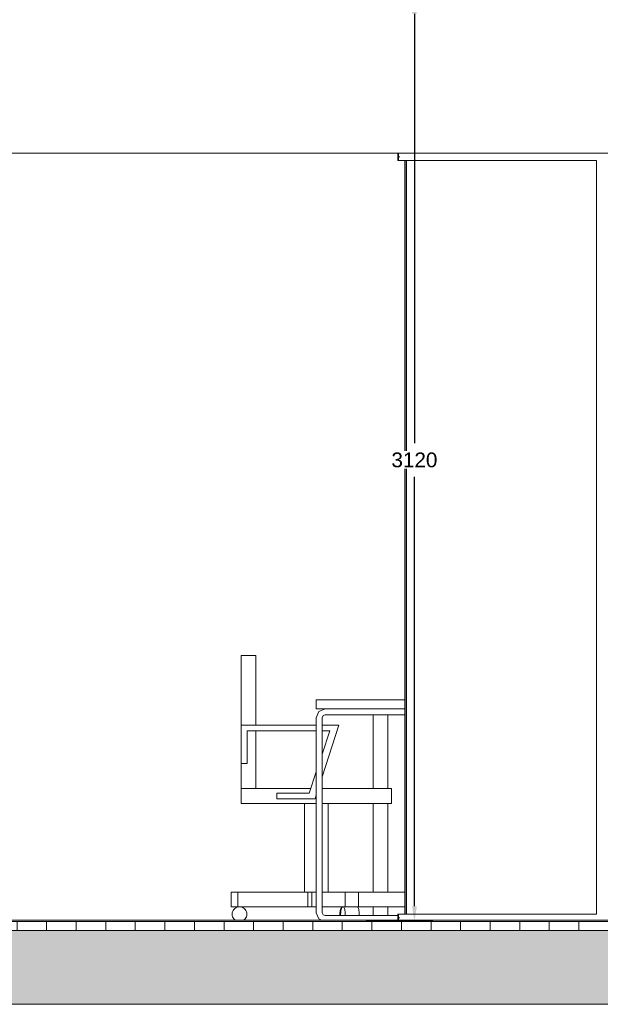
# Model space of a CAD drawing. Extents: x -156717 to 425753, y -51191 to 363295.
# Tile 491 of 502: x 320260 to 322223, y 204118 to 207450. Entities that reach past the tile are written whole.
import ezdxf

# ---------------------------------------------------------------- set-up
doc = ezdxf.new("R2010")
doc.units = 0
doc.header["$LTSCALE"] = 50
doc.linetypes.add('7 Voorgevel & doorsnede A-A$0$B0204', pattern=[1300, 1000, -100, 100, -100])
doc.layers.get('0').update_dxf_attribs({"linetype": 'CONTINUOUS'})
doc.layers.get('Defpoints').update_dxf_attribs({"linetype": 'CONTINUOUS'})
for name, color, linetype in [('7 Voorgevel & doorsnede A-A$0$00 Bestaande vloeren', 7, 'CONTINUOUS'), ('7 Voorgevel & doorsnede A-A$0$00 Bestaande vloeren Doorsnede-arcering', 7, 'CONTINUOUS'), ('7 Voorgevel & doorsnede A-A$0$00 Bestaande vloeren Laagscheidingslijnen', 7, 'CONTINUOUS'), ('7 Voorgevel & doorsnede A-A$0$00 Simple Ramen', 7, 'CONTINUOUS'), ('7 Voorgevel & doorsnede A-A$0$23 Vloeren', 7, 'CONTINUOUS'), ('7 Voorgevel & doorsnede A-A$0$82 Interieur', 7, 'CONTINUOUS'), ('WL570---_RETOUR', 112, 'CONTINUOUS')]:
    doc.layers.add(name, color=color, linetype=linetype)
doc.styles.get("Standard").update_dxf_attribs({"font": 'ARIAL.TTF'})
doc.dimstyles.new('ISO-25', dxfattribs={"dimtxt": 2.5, "dimasz": 2.5, "dimexe": 1.25, "dimexo": 0.625, "dimtad": 1, "dimtih": 1, "dimdec": 4, "dimdsep": 46, "dimtxsty": 'Standard', "dimcen": 2.5, "dimadec": 0, "dimazin": 0, "dimtfac": 1, "dimtdec": 4, "dimtmove": 0, "dimatfit": 3, "dimfxl": 0, "dimtvp": 1, "dimtolj": 1, "dimtzin": 0, "dimarcsym": 0})

# ---------------------------------------------------------------- blocks, each defined once
blk = doc.blocks.new('7 Voorgevel & doorsnede A-A$0$Section Elem_281_3', base_point=(108550.6, 1635.3))
at = {"layer": '7 Voorgevel & doorsnede A-A$0$00 Bestaande vloeren', "color": 2, "linetype": 'Continuous', "lineweight": 0}
blk.add_line((83699.5, 11555.3), (96512.7, 11555.3), dxfattribs=at)
blk = doc.blocks.new('7 Voorgevel & doorsnede A-A$0$Section Elem_282_3', base_point=(108550.6, 1635.3))
at = {"layer": '7 Voorgevel & doorsnede A-A$0$00 Bestaande vloeren', "color": 2, "linetype": 'Continuous', "lineweight": 0}
blk.add_line((90736.6, 14435.3), (96512.7, 14435.3), dxfattribs=at)
blk = doc.blocks.new('7 Voorgevel & doorsnede A-A$0$Section Elem_288_3', base_point=(108550.6, 1635.3))
at = {"layer": '7 Voorgevel & doorsnede A-A$0$00 Bestaande vloeren Doorsnede-arcering', "linetype": 'Continuous', "lineweight": 0}
h = blk.add_hatch(dxfattribs=at)
h.set_pattern_fill('LIJNEN_VERT_100_0003', color=9, style=0, pattern_type=2)
h.set_pattern_definition([(90, (108550.56, 1635.29), (-100, 0), [])])
h.paths.add_polyline_path([(96512.7, 11805.3), (96512.7, 11835.3), (83899.9, 11835.3), (83899.9, 11805.3)], flags=0)
h = blk.add_hatch(dxfattribs=at)
h.set_pattern_fill('11_GEWAPEND_BETON__I_H_W_73', color=9, style=0, pattern_type=2)
h.set_pattern_definition([(0, (108550.56, 1635.29), (0, 70), [0, -70])])
h.paths.add_polyline_path([(96512.7, 11555.3), (96512.7, 11805.3), (83899.9, 11805.3), (83899.9, 11555.3)], flags=0)
at = {"layer": '7 Voorgevel & doorsnede A-A$0$00 Bestaande vloeren', "color": 2, "linetype": 'Continuous', "lineweight": 0}
blk.add_line((83899.9, 11835.3), (96512.7, 11835.3), dxfattribs=at)
at = {"layer": '7 Voorgevel & doorsnede A-A$0$00 Bestaande vloeren', "color": 1, "linetype": 'Continuous', "lineweight": 0}
blk.add_line((83899.9, 11555.3), (96512.7, 11555.3), dxfattribs=at)
at = {"layer": '7 Voorgevel & doorsnede A-A$0$00 Bestaande vloeren Laagscheidingslijnen', "color": 3, "linetype": 'Continuous', "lineweight": 0}
blk.add_line((83899.9, 11805.3), (96512.7, 11805.3), dxfattribs=at)
blk.add_line((83899.9, 11805.3), (96512.7, 11805.3), dxfattribs=at)
blk = doc.blocks.new('7 Voorgevel & doorsnede A-A$0$Section Elem_583_3', base_point=(108550.6, 1635.3))
at = {"layer": '7 Voorgevel & doorsnede A-A$0$82 Interieur', "color": 252, "linetype": 'Continuous', "lineweight": 0}
for p, q in [((92158.8, 12525.3), (92158.8, 12535.3)), ((92208.8, 12525.3), (92208.8, 12535.3)), ((92158.8, 12285.3), (92158.8, 12525.3)), ((92208.8, 12285.3), (92208.8, 12525.3)), ((92158.8, 11935.3), (92158.8, 12235.3)), ((92208.8, 11935.3), (92208.8, 12235.3)), ((92158.8, 11865.3), (92158.8, 11885.3)), ((92158.8, 11855.3), (92158.8, 11865.3)), ((92208.8, 11865.3), (92208.8, 11885.3)), ((92208.8, 11855.3), (92208.8, 11865.3))]:
    blk.add_line(p, q, dxfattribs=at)
blk = doc.blocks.new('7 Voorgevel & doorsnede A-A$0$Section Elem_716_3', base_point=(108550.6, 1635.3))
at = {"layer": '7 Voorgevel & doorsnede A-A$0$00 Simple Ramen', "color": 252, "linetype": 'Continuous', "lineweight": 0}
for p, q in [((92242.5, 14435.3), (92242.5, 14422.8)), ((92242.8, 14422.8), (92242.5, 14422.8)), ((92242.5, 14422.8), (92242.5, 14410.3)), ((92245.2, 14410.3), (92242.5, 14410.3)), ((92914.5, 14410.3), (92248.1, 14410.3)), ((92266, 14410.3), (92266, 11860.3)), ((92914.5, 11860.3), (92914.5, 14410.3)), ((92242.5, 11860.3), (92245.2, 11860.3)), ((92242.5, 11860.3), (92242.5, 11847.8)), ((92242.8, 11847.8), (92242.5, 11847.8)), ((92242.5, 11847.8), (92242.5, 11840.3)), ((92248.1, 11860.3), (92914.5, 11860.3))]:
    blk.add_line(p, q, dxfattribs=at)
blk = doc.blocks.new('7 Voorgevel & doorsnede A-A$0$Section Elem_717_3', base_point=(108550.6, 1635.3))
at = {"layer": '7 Voorgevel & doorsnede A-A$0$00 Simple Ramen', "color": 252, "linetype": 'Continuous', "lineweight": 0}
for p, q in [((92245.2, 14435.3), (92245.2, 14422.8)), ((92248.8, 14422.8), (92245.2, 14422.8)), ((92245.2, 14422.8), (92245.2, 14410.3)), ((92245.2, 14410.3), (92248.1, 14410.3)), ((92270.3, 14410.3), (92270.3, 11860.3)), ((92271.3, 11860.3), (92271.3, 14410.3)), ((92248.1, 11860.3), (92245.2, 11860.3)), ((92245.2, 11860.3), (92245.2, 11847.8)), ((92245.2, 11847.8), (92248.8, 11847.8)), ((92245.2, 11847.8), (92245.2, 11840.3))]:
    blk.add_line(p, q, dxfattribs=at)
blk = doc.blocks.new('7 Voorgevel & doorsnede A-A$0$Section Elem_746_3', base_point=(108550.6, 1635.3))
at = {"layer": '7 Voorgevel & doorsnede A-A$0$82 Interieur', "color": 252, "linetype": 'Continuous', "lineweight": 0}
for p, q in [((91712.8, 12735.3), (91712.8, 12500.3)), ((91712.8, 12735.3), (91762.8, 12735.3)), ((91762.8, 12735.3), (91762.8, 12500.3)), ((91966.8, 12500.3), (91712.8, 12500.3)), ((91712.8, 12500.3), (91712.8, 12370.3)), ((91986.8, 12325.3), (92042.8, 12500.3)), ((92042.8, 12500.3), (91986.8, 12500.3)), ((91732.8, 12370.3), (91732.8, 12480.3)), ((91732.8, 12480.3), (91966.8, 12480.3)), ((91762.8, 12480.3), (91762.8, 12285.3)), ((91986.8, 12480.3), (92012.8, 12480.3)), ((92012.8, 12480.3), (91986.8, 12402.3)), ((91712.8, 12370.3), (91712.8, 12285.3)), ((91712.8, 12370.3), (91732.8, 12370.3)), ((91966.8, 12342.3), (91942.8, 12270.3)), ((91712.8, 12285.3), (91947.8, 12285.3)), ((91712.8, 12235.3), (91712.8, 12285.3)), ((91942.8, 12270.3), (91832.8, 12270.3)), ((91832.8, 12270.3), (91832.8, 12250.3)), ((91962.8, 12250.3), (91966.8, 12262.8)), ((91986.8, 12285.3), (92220.8, 12285.3)), ((92220.8, 12235.3), (92220.8, 12285.3)), ((91712.8, 12235.3), (91966.8, 12235.3)), ((91832.8, 12250.3), (91962.8, 12250.3)), ((91926.8, 11935.3), (91926.8, 12235.3)), ((91986.8, 12235.3), (92220.8, 12235.3)), ((92006.8, 11935.3), (92006.8, 12235.3)), ((91679.3, 11935.3), (91701.8, 11935.3)), ((91679.3, 11885.3), (91679.3, 11935.3)), ((91701.8, 11935.3), (91937.8, 11935.3)), ((91701.8, 11885.3), (91701.8, 11935.3)), ((91937.8, 11935.3), (91951.8, 11935.3)), ((91937.8, 11885.3), (91937.8, 11935.3)), ((91951.8, 11935.3), (91966.8, 11935.3)), ((91951.8, 11885.3), (91951.8, 11935.3)), ((91986.8, 11935.3), (92064.3, 11935.3)), ((92064.3, 11935.3), (92109.3, 11935.3)), ((92064.3, 11885.3), (92064.3, 11935.3)), ((92109.3, 11935.3), (92266, 11935.3)), ((92109.3, 11885.3), (92109.3, 11935.3)), ((91679.3, 11885.3), (91701.8, 11885.3)), ((91681.8, 11860.3), (91682.2, 11864.6)), ((91682.2, 11864.6), (91683.4, 11868.8)), ((91683.4, 11868.8), (91685.2, 11872.8)), ((91685.2, 11872.8), (91687.7, 11876.4)), ((91687.7, 11876.4), (91690.8, 11879.4)), ((91690.8, 11879.4), (91694.3, 11881.9)), ((91694.3, 11881.9), (91698.3, 11883.8)), ((91698.3, 11883.8), (91702.5, 11884.9)), ((91701.8, 11885.3), (91937.8, 11885.3)), ((91702.5, 11884.9), (91706.8, 11885.3)), ((91706.8, 11885.3), (91711.2, 11884.9)), ((91711.2, 11884.9), (91715.4, 11883.8)), ((91715.4, 11883.8), (91719.3, 11881.9)), ((91719.3, 11881.9), (91722.9, 11879.4)), ((91722.9, 11879.4), (91726, 11876.4)), ((91726, 11876.4), (91728.5, 11872.8)), ((91728.5, 11872.8), (91730.3, 11868.8)), ((91730.3, 11868.8), (91731.5, 11864.6)), ((91731.5, 11864.6), (91731.8, 11860.3)), ((91937.8, 11885.3), (91951.8, 11885.3)), ((91951.8, 11885.3), (91966.8, 11885.3)), ((91986.8, 11885.3), (92064.3, 11885.3)), ((92046.7, 11864.6), (92046.6, 11860.3)), ((92047.1, 11868.8), (92046.7, 11864.6)), ((92047.7, 11872.8), (92047.1, 11868.8)), ((92048.4, 11876.4), (92047.7, 11872.8)), ((92049.4, 11879.4), (92048.4, 11876.4)), ((92049.1, 11860.3), (92049.2, 11864.6)), ((92049.2, 11864.6), (92049.6, 11868.8)), ((92050.5, 11881.9), (92049.4, 11879.4)), ((92049.6, 11868.8), (92050.2, 11872.8)), ((92050.2, 11872.8), (92050.9, 11876.4)), ((92051.7, 11883.8), (92050.5, 11881.9)), ((92050.9, 11876.4), (92051.9, 11879.4)), ((92053, 11884.9), (92051.7, 11883.8)), ((92051.9, 11879.4), (92053, 11881.9)), ((92054.3, 11885.3), (92053, 11884.9)), ((92053, 11881.9), (92054.2, 11883.8)), ((92054.2, 11883.8), (92055.5, 11884.9)), ((92055.5, 11884.9), (92056.8, 11885.3)), ((92056.8, 11885.3), (92058.2, 11884.9)), ((92058.2, 11884.9), (92059.5, 11883.8)), ((92059.5, 11883.8), (92060.7, 11881.9)), ((92060.7, 11881.9), (92061.8, 11879.4)), ((92061.8, 11879.4), (92062.8, 11876.4)), ((92062.8, 11876.4), (92063.5, 11872.8)), ((92063.5, 11872.8), (92064.1, 11868.8)), ((92064.1, 11868.8), (92064.5, 11864.6)), ((92064.3, 11885.3), (92109.3, 11885.3)), ((92064.5, 11864.6), (92064.6, 11860.3)), ((92104.4, 11885.3), (92105.7, 11884.9)), ((92105.7, 11884.9), (92107, 11883.8)), ((92107, 11883.8), (92108.3, 11881.9)), ((92108.3, 11881.9), (92109.4, 11879.4)), ((92109.3, 11885.3), (92266, 11885.3)), ((92109.4, 11879.4), (92110.3, 11876.4)), ((92110.3, 11876.4), (92111.1, 11872.8)), ((92111.1, 11872.8), (92111.7, 11868.8)), ((92111.7, 11868.8), (92112, 11864.6)), ((92112, 11864.6), (92112.1, 11860.3)), ((91682.2, 11856), (91681.8, 11860.3)), ((91683.4, 11851.7), (91682.2, 11856)), ((91685.2, 11847.8), (91683.4, 11851.7)), ((91687.7, 11844.2), (91685.2, 11847.8)), ((91690.8, 11841.1), (91687.7, 11844.2)), ((91692, 11840.3), (91690.8, 11841.1)), ((91722.9, 11841.1), (91721.7, 11840.3)), ((91726, 11844.2), (91722.9, 11841.1)), ((91728.5, 11847.8), (91726, 11844.2)), ((91730.3, 11851.7), (91728.5, 11847.8)), ((91731.5, 11856), (91730.3, 11851.7)), ((91731.8, 11860.3), (91731.5, 11856)), ((92046.6, 11860.3), (92046.7, 11856)), ((92046.7, 11856), (92046.8, 11855.3)), ((92049.2, 11856), (92049.1, 11860.3)), ((92049.3, 11855.3), (92049.2, 11856)), ((92064.5, 11856), (92064.4, 11855.3)), ((92064.6, 11860.3), (92064.5, 11856)), ((92112.1, 11860.3), (92112, 11856)), ((92112, 11856), (92112, 11855.3))]:
    blk.add_line(p, q, dxfattribs=at)
blk = doc.blocks.new('7 Voorgevel & doorsnede A-A$0$Section Elem_747_3', base_point=(108550.6, 1635.3))
at = {"layer": '7 Voorgevel & doorsnede A-A$0$82 Interieur', "color": 252, "linetype": 'Continuous', "lineweight": 0}
for p, q in [((91966.8, 12585.3), (92266, 12585.3)), ((91966.8, 12555.3), (91966.8, 12585.3)), ((91966.8, 12555.3), (91996.8, 12555.3)), ((91966.8, 12525.3), (91975.6, 12546.5)), ((91975.6, 12546.5), (91996.8, 12555.3)), ((91989.8, 12532.4), (91986.8, 12525.3)), ((91996.8, 12535.3), (91989.8, 12532.4)), ((91996.8, 12555.3), (92266, 12555.3)), ((92266, 12535.3), (91996.8, 12535.3)), ((91966.8, 11865.3), (91966.8, 12525.3)), ((91986.8, 12525.3), (91986.8, 11865.3)), ((91975.6, 11844.1), (91966.8, 11865.3)), ((91986.8, 11865.3), (91989.8, 11858.2)), ((91984.8, 11840.3), (91975.6, 11844.1)), ((91989.8, 11858.2), (91996.8, 11855.3)), ((91996.8, 11855.3), (92242.5, 11855.3))]:
    blk.add_line(p, q, dxfattribs=at)
blk = doc.blocks.new('7 Voorgevel & doorsnede A-A$0$Section Elem_760_3', base_point=(108550.6, 1635.3))
at = {"layer": '7 Voorgevel & doorsnede A-A$0$23 Vloeren', "color": 252, "linetype": 'Continuous', "lineweight": 0}
for p, q in [((90860.8, 11840.3), (90911.9, 11840.3)), ((90911.9, 11840.3), (90991.2, 11840.3)), ((90991.2, 11840.3), (91079.2, 11840.3)), ((91079.2, 11840.3), (91175.3, 11840.3)), ((91175.3, 11840.3), (91279.2, 11840.3)), ((91279.2, 11840.3), (91390.6, 11840.3)), ((91390.6, 11840.3), (91508.8, 11840.3)), ((91508.8, 11840.3), (91633.6, 11840.3)), ((91633.6, 11840.3), (91764.3, 11840.3)), ((91764.3, 11840.3), (91900.5, 11840.3)), ((91900.5, 11840.3), (92041.6, 11840.3)), ((92041.6, 11840.3), (92187, 11840.3)), ((92187, 11840.3), (92336.1, 11840.3)), ((92336.1, 11840.3), (92488.4, 11840.3)), ((92488.4, 11840.3), (92643.3, 11840.3)), ((92643.3, 11840.3), (92800, 11840.3)), ((92800, 11840.3), (92958, 11840.3)), ((92958, 11840.3), (93116.6, 11840.3)), ((93116.6, 11840.3), (93196, 11840.3)), ((93196, 11840.3), (93329.8, 11840.3)), ((93359.6, 11840.3), (93511.8, 11840.3)), ((93511.8, 11840.3), (93622.6, 11840.3)), ((94754.7, 11840.3), (94784.4, 11840.3)), ((94784.4, 11840.3), (94830.6, 11840.3)), ((94874.3, 11840.3), (94879.7, 11840.3)), ((94929.7, 11840.3), (94969.7, 11840.3)), ((95019.7, 11840.3), (95088.5, 11840.3))]:
    blk.add_line(p, q, dxfattribs=at)
blk = doc.blocks.new('7 Voorgevel & doorsnede A-A$0$A DOORSNEDE A-A_STORY_MARKER', base_point=(108550.6, 1635.3))
at = {"color": 9, "linetype": '7 Voorgevel & doorsnede A-A$0$B0204', "lineweight": 0}
blk.add_line((68885.1, 11835.3), (99506.2, 11835.3), dxfattribs=at)
blk = doc.blocks.new('*D2295')
at = {"layer": 'Defpoints', "color": 0, "transparency": 16777216}
for p in [(321399.5, 207519.8), (321594.4, 207519.8), (321399.5, 204399.8)]:
    blk.add_point(p, dxfattribs=at)
at = {"layer": 'WL570---_RETOUR', "color": 0, "lineweight": -2, "transparency": 16777216}
for p, q in [((321430.7, 207519.8), (321656.9, 207519.8)), ((321594.4, 207469.8), (321594.4, 206016.6)), ((321594.4, 204449.8), (321594.4, 205903)), ((321430.7, 204399.8), (321656.9, 204399.8))]:
    blk.add_line(p, q, dxfattribs=at)
at = {"layer": 'WL570---_RETOUR', "color": 0, "transparency": 16777216}
for points in [[(321586.1, 207469.8), (321602.8, 207469.8), (321594.4, 207519.8)], [(321586.1, 204449.8), (321602.8, 204449.8), (321594.4, 204399.8)]]:
    blk.add_solid(points, dxfattribs=at)
at = {"layer": 'WL570---_RETOUR', "color": 0, "transparency": 16777216, "insert": (321594.4, 205959.8), "char_height": 50, "attachment_point": 5, "bg_fill": 3, "box_fill_scale": 1.1, "bg_fill_color": 256, "bg_fill_true_color": 13158600, "bg_fill_transparency": 0}
blk.add_mtext('\\A1;3120', dxfattribs=at)

msp = doc.modelspace()

# ---------------------------------------------------------------- block references
at = {"linetype": 'Continuous', "lineweight": 0}
msp.add_blockref('7 Voorgevel & doorsnede A-A$0$A DOORSNEDE A-A_STORY_MARKER', (337846.4774, 194197.76673), dxfattribs=at)
at = {"layer": '7 Voorgevel & doorsnede A-A$0$00 Bestaande vloeren', "color": 9, "lineweight": 0}
for name in ['7 Voorgevel & doorsnede A-A$0$Section Elem_282_3', '7 Voorgevel & doorsnede A-A$0$Section Elem_288_3', '7 Voorgevel & doorsnede A-A$0$Section Elem_281_3']:
    msp.add_blockref(name, (337846.4774, 194197.76673), dxfattribs=at)
at = {"layer": '7 Voorgevel & doorsnede A-A$0$00 Simple Ramen', "color": 9, "lineweight": 0}
for name in ['7 Voorgevel & doorsnede A-A$0$Section Elem_716_3', '7 Voorgevel & doorsnede A-A$0$Section Elem_717_3']:
    msp.add_blockref(name, (337846.4774, 194197.76673), dxfattribs=at)
at = {"layer": '7 Voorgevel & doorsnede A-A$0$23 Vloeren', "color": 9, "lineweight": 0}
msp.add_blockref('7 Voorgevel & doorsnede A-A$0$Section Elem_760_3', (337846.4774, 194197.76673), dxfattribs=at)
at = {"layer": '7 Voorgevel & doorsnede A-A$0$82 Interieur', "color": 9, "lineweight": 0}
for name in ['7 Voorgevel & doorsnede A-A$0$Section Elem_746_3', '7 Voorgevel & doorsnede A-A$0$Section Elem_747_3', '7 Voorgevel & doorsnede A-A$0$Section Elem_583_3']:
    msp.add_blockref(name, (337846.4774, 194197.76673), dxfattribs=at)

# ---------------------------------------------------------------- next in the draw order: dimensions: what is measured, and where the dimension line sits
at = {"layer": 'WL570---_RETOUR'}
dim = msp.add_linear_dim(base=(321594.44445, 207519.81864), p1=(321399.46734, 204399.81864), p2=(321399.46734, 207519.81864), angle=90, dimstyle='ISO-25', override={"dimscale": 50, "dimtxt": 1, "dimasz": 1, "dimdec": 0, "dimtdec": 0, "dimfxl": 0.5, "dimtfill": 1}, dxfattribs=at)
dim.commit()
dim.dimension.update_dxf_attribs({"geometry": '*D2295', "text_midpoint": (321594.44445, 205959.81864)})

doc.saveas('drawing.dxf')
